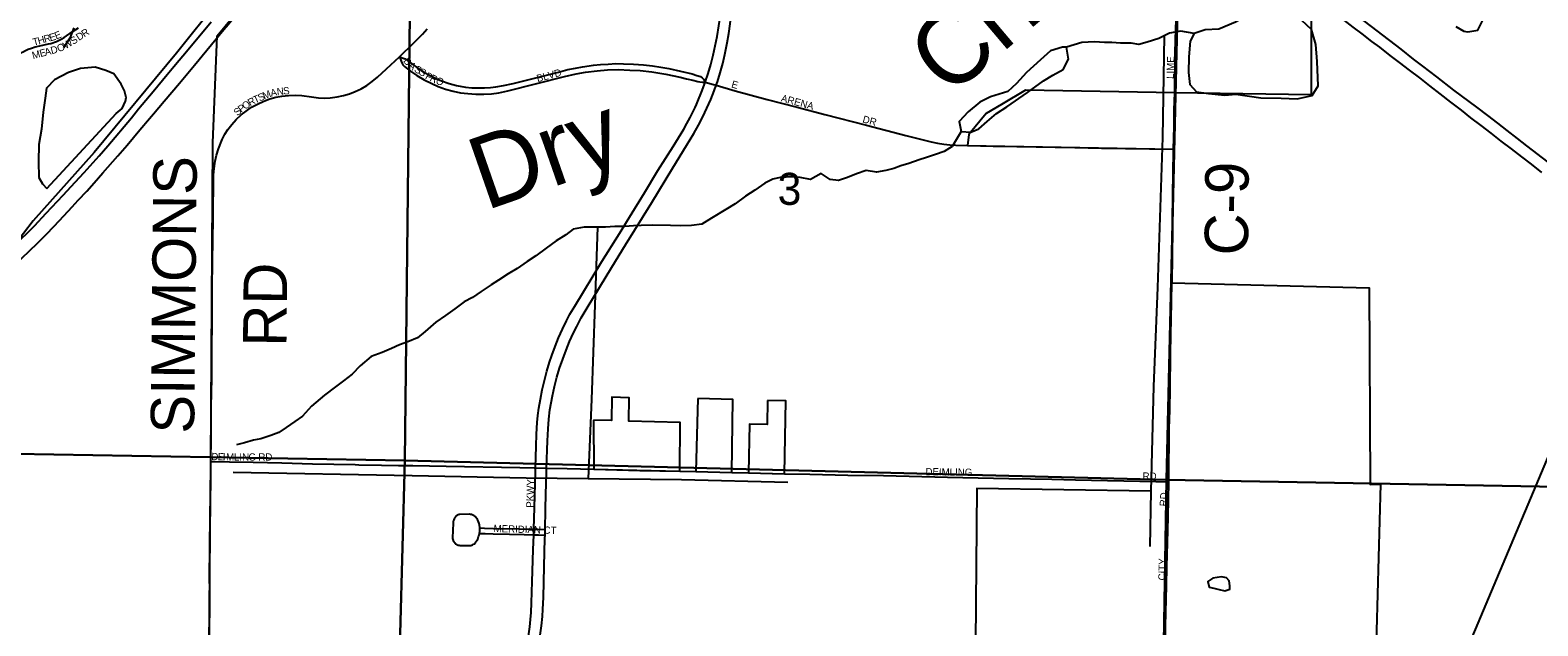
# Model space of a CAD drawing. Extents: x 1443599 to 1910620, y 1028088 to 1361369.
# Drawn here: x 1668244 to 1678657, y 1294458 to 1298571 of the extents above; entities that cross this region are included whole.
import ezdxf

# ---------------------------------------------------------------- set-up
doc = ezdxf.new("R2010")
doc.units = 0
for name, color, linetype in [('GM_X_City_Street', 7, 'Continuous'), ('GM_X_City_Street_Text', 7, 'Continuous'), ('GM_X_Corporation', 7, 'Continuous'), ('GM_X_County_Road', 7, 'Continuous'), ('GM_X_County_Road_Text', 7, 'Continuous'), ('GM_X_Interstate_Route', 7, 'Continuous'), ('GM_X_Minor_Lake', 7, 'Continuous'), ('GM_X_Minor_River', 7, 'Continuous'), ('GM_X_Minor_River_Text', 7, 'Continuous'), ('GM_X_Rail_Line', 7, 'Continuous'), ('GM_X_Section', 7, 'Continuous'), ('GM_X_Section_Text', 7, 'Continuous'), ('GM_X_Township_Road', 7, 'Continuous'), ('GM_X_Township_Road_Text', 7, 'Continuous')]:
    doc.layers.add(name, color=color, linetype=linetype)

msp = doc.modelspace()

# ---------------------------------------------------------------- linework, layer by layer
at = {"layer": 'GM_X_City_Street'}
for points in [[(1676149, 1298138), (1676153, 1298417), (1676157, 1298582), (1676165, 1298796), (1676168, 1298911), (1676172, 1299042), (1676177, 1299239), (1676181, 1299370), (1676184, 1299502), (1676185, 1299516), (1676188, 1299611), (1676188, 1299633), (1676189, 1299662)], [(1672907, 1298213), (1672926, 1298271), (1672945, 1298334), (1672962, 1298398), (1672976, 1298462), (1672989, 1298527), (1673001, 1298602), (1673008, 1298646), (1673011, 1298683), (1673013, 1298716), (1673015, 1298754), (1673018, 1298825), (1673023, 1299171), (1673026, 1299349)], [(1672981, 1298191), (1672990, 1298215), (1673009, 1298277), (1673027, 1298340), (1673042, 1298404), (1673058, 1298484), (1673069, 1298549), (1673078, 1298614), (1673085, 1298679), (1673090, 1298744), (1673093, 1298826), (1673097, 1299008), (1673099, 1299221), (1673102, 1299348)], [(1668092, 1298343), (1668107, 1298357), (1668137, 1298382), (1668165, 1298403), (1668178, 1298411), (1668192, 1298420), (1668212, 1298430), (1668231, 1298440), (1668253, 1298448), (1668278, 1298457), (1668310, 1298464), (1668371, 1298476), (1668386, 1298480), (1668400, 1298484), (1668413, 1298488), (1668427, 1298493), (1668450, 1298504), (1668463, 1298511), (1668478, 1298521), (1668535, 1298559), (1668578, 1298588)], [(1670795, 1298388), (1670894, 1298484), (1670953, 1298544), (1670985, 1298581)], [(1669511, 1297570), (1669514, 1297617), (1669521, 1297666), (1669531, 1297708), (1669545, 1297752), (1669571, 1297816), (1669589, 1297852), (1669610, 1297886), (1669636, 1297920), (1669667, 1297954), (1669701, 1297986), (1669735, 1298013), (1669773, 1298039), (1669813, 1298061), (1669858, 1298082), (1669899, 1298097), (1669940, 1298109), (1669983, 1298116), (1670029, 1298121), (1670075, 1298122), (1670121, 1298119), (1670187, 1298110), (1670235, 1298104), (1670274, 1298102), (1670316, 1298104), (1670365, 1298110), (1670409, 1298120), (1670450, 1298131), (1670489, 1298147), (1670530, 1298167), (1670569, 1298190), (1670607, 1298216), (1670644, 1298247), (1670706, 1298305), (1670795, 1298388)], [(1670795, 1298388), (1670796, 1298385), (1670806, 1298357), (1670811, 1298345), (1670818, 1298333), (1670830, 1298321), (1670871, 1298289), (1670914, 1298259), (1670965, 1298229), (1671017, 1298202), (1671063, 1298182), (1671112, 1298165), (1671166, 1298150), (1671217, 1298139), (1671266, 1298133), (1671322, 1298129), (1671378, 1298129), (1671430, 1298132), (1671482, 1298139), (1671543, 1298152), (1671934, 1298252), (1672014, 1298270), (1672079, 1298281), (1672160, 1298291), (1672232, 1298297), (1672304, 1298299), (1672386, 1298296), (1672458, 1298292), (1672537, 1298283), (1672634, 1298267), (1672734, 1298247), (1672778, 1298236), (1672821, 1298225), (1672855, 1298217), (1672870, 1298214), (1672887, 1298212), (1672907, 1298213)], [(1670795, 1298388), (1670833, 1298373), (1670847, 1298364), (1670887, 1298335), (1670913, 1298315), (1670942, 1298296), (1670968, 1298279), (1671002, 1298260), (1671047, 1298238), (1671085, 1298221), (1671138, 1298203), (1671188, 1298190), (1671250, 1298178), (1671295, 1298174), (1671341, 1298172), (1671383, 1298173), (1671424, 1298175), (1671461, 1298180), (1671512, 1298189), (1671579, 1298204), (1671765, 1298249), (1671892, 1298282), (1671957, 1298299), (1672011, 1298310), (1672058, 1298318), (1672134, 1298329), (1672184, 1298334), (1672235, 1298337), (1672289, 1298340), (1672343, 1298339), (1672410, 1298336), (1672480, 1298331), (1672541, 1298325), (1672600, 1298316), (1672654, 1298307), (1672736, 1298289), (1672816, 1298269), (1672848, 1298259), (1672873, 1298251), (1672885, 1298242), (1672894, 1298232), (1672907, 1298213)], [(1671734, 1295548), (1671738, 1295699), (1671741, 1295781), (1671746, 1295862), (1671751, 1295911), (1671758, 1295960), (1671769, 1296024), (1671781, 1296088), (1671796, 1296152), (1671812, 1296216), (1671831, 1296278), (1671846, 1296325), (1671869, 1296386), (1671894, 1296447), (1671921, 1296507), (1671949, 1296565), (1671972, 1296609), (1672005, 1296665), (1672193, 1296973), (1672315, 1297168), (1672384, 1297280), (1672486, 1297448), (1672580, 1297602), (1672685, 1297769), (1672758, 1297887), (1672780, 1297926), (1672802, 1297968), (1672820, 1298005), (1672836, 1298037), (1672846, 1298058), (1672856, 1298080), (1672881, 1298144), (1672905, 1298209), (1672907, 1298213)], [(1671811, 1295546), (1671816, 1295736), (1671821, 1295818), (1671826, 1295884), (1671834, 1295949), (1671842, 1295998), (1671851, 1296046), (1671866, 1296110), (1671882, 1296174), (1671901, 1296237), (1671922, 1296300), (1671945, 1296361), (1671969, 1296422), (1671997, 1296482), (1672019, 1296526), (1672050, 1296584), (1672091, 1296655), (1672261, 1296935), (1672355, 1297090), (1672537, 1297382), (1672682, 1297620), (1672777, 1297774), (1672828, 1297858), (1672860, 1297915), (1672890, 1297973), (1672918, 1298032), (1672944, 1298092), (1672968, 1298153), (1672981, 1298191)], [(1672907, 1298213), (1672963, 1298196), (1672981, 1298191)], [(1672981, 1298191), (1673112, 1298152), (1673335, 1298093), (1673542, 1298039), (1673733, 1297989), (1674020, 1297915), (1674291, 1297844), (1674403, 1297816), (1674467, 1297801), (1674510, 1297792), (1674554, 1297785), (1674596, 1297780), (1674638, 1297777), (1674717, 1297774)], [(1674717, 1297774), (1674895, 1297770), (1675058, 1297767), (1675322, 1297763), (1675459, 1297761), (1675644, 1297757), (1676141, 1297749)], [(1676107, 1295453), (1676107, 1295474), (1676111, 1295818), (1676114, 1295949), (1676117, 1296097), (1676119, 1296327), (1676122, 1296474), (1676125, 1296573), (1676128, 1296827)], [(1669492, 1295593), (1669521, 1295592), (1669620, 1295591), (1669784, 1295587), (1669982, 1295583), (1670195, 1295577), (1670488, 1295571), (1670515, 1295570)], [(1670515, 1295570), (1670670, 1295567), (1670787, 1295565), (1670886, 1295564), (1671116, 1295560), (1671626, 1295551), (1671725, 1295548), (1671734, 1295548)], [(1671723, 1295125), (1671727, 1295276), (1671734, 1295518), (1671734, 1295548)], [(1671734, 1295548), (1671807, 1295546), (1671811, 1295546)], [(1671800, 1295124), (1671803, 1295261), (1671806, 1295370), (1671810, 1295506), (1671811, 1295546)], [(1671811, 1295546), (1671953, 1295544), (1672136, 1295539)], [(1672730, 1295526), (1672841, 1295523)], [(1673091, 1295516), (1673205, 1295514)], [(1673453, 1295508), (1673629, 1295505), (1673892, 1295499), (1674137, 1295495), (1674579, 1295485), (1675004, 1295476), (1675152, 1295472), (1675299, 1295470), (1675463, 1295467), (1676019, 1295455), (1676107, 1295453)], [(1676081, 1294197), (1676086, 1294456), (1676092, 1294736), (1676095, 1294867), (1676098, 1295031), (1676103, 1295211), (1676107, 1295453)], [(1671349, 1295134), (1671349, 1295136), (1671347, 1295153), (1671344, 1295165), (1671340, 1295176), (1671336, 1295187), (1671333, 1295192), (1671328, 1295199), (1671325, 1295204), (1671319, 1295210), (1671315, 1295214), (1671310, 1295217), (1671307, 1295219), (1671302, 1295222), (1671297, 1295224), (1671291, 1295226), (1671285, 1295227), (1671279, 1295228), (1671212, 1295227), (1671206, 1295226), (1671200, 1295224), (1671196, 1295223), (1671192, 1295220), (1671188, 1295218), (1671185, 1295215), (1671181, 1295211), (1671178, 1295207), (1671175, 1295202), (1671172, 1295197), (1671170, 1295191), (1671168, 1295185), (1671166, 1295177), (1671165, 1295167), (1671161, 1295066), (1671162, 1295060), (1671163, 1295054), (1671166, 1295048), (1671169, 1295041), (1671171, 1295037), (1671174, 1295034), (1671178, 1295029), (1671182, 1295025), (1671188, 1295022), (1671194, 1295018), (1671200, 1295016), (1671207, 1295014), (1671213, 1295013), (1671287, 1295013), (1671294, 1295014), (1671300, 1295017), (1671307, 1295021), (1671313, 1295025), (1671318, 1295031), (1671323, 1295037), (1671328, 1295044), (1671332, 1295050), (1671335, 1295057), (1671338, 1295065), (1671341, 1295074), (1671344, 1295083), (1671347, 1295095)], [(1671347, 1295095), (1671349, 1295112), (1671349, 1295122), (1671349, 1295134)], [(1671349, 1295134), (1671382, 1295133), (1671443, 1295131), (1671619, 1295127), (1671723, 1295125)], [(1671347, 1295095), (1671387, 1295095), (1671442, 1295094), (1671555, 1295091), (1671656, 1295089), (1671722, 1295087)], [(1671625, 1294126), (1671632, 1294147), (1671646, 1294194), (1671658, 1294242), (1671671, 1294306), (1671686, 1294387), (1671695, 1294452), (1671700, 1294502), (1671704, 1294551), (1671707, 1294616), (1671711, 1294764), (1671719, 1294982), (1671722, 1295087)], [(1671699, 1294103), (1671710, 1294138), (1671727, 1294201), (1671742, 1294265), (1671755, 1294329), (1671766, 1294393), (1671775, 1294458), (1671782, 1294523), (1671785, 1294572), (1671789, 1294654), (1671794, 1294867), (1671799, 1295064), (1671800, 1295085)], [(1671722, 1295087), (1671722, 1295108), (1671723, 1295125)], [(1671722, 1295087), (1671755, 1295086), (1671800, 1295085)], [(1671723, 1295125), (1671750, 1295125), (1671800, 1295124)], [(1671800, 1295085), (1671800, 1295124)]]:
    msp.add_lwpolyline(points, dxfattribs=at)
at = {"layer": 'GM_X_Corporation'}
for points in [[(1669481, 1294322), (1669492, 1295593), (1669505, 1297793), (1669535, 1298532), (1670852, 1300125), (1671169, 1300516), (1672454, 1302057), (1673582, 1303402), (1673585, 1303565), (1673586, 1303638), (1673597, 1303821), (1676268, 1306953)], [(1668232, 1300625), (1668710, 1300618), (1669572, 1300601), (1669562, 1300204), (1669552, 1299744), (1669548, 1299474), (1670012, 1299463), (1669892, 1299270), (1669542, 1298772), (1669255, 1298413), (1668685, 1297726), (1668264, 1297254), (1668132, 1297080)], [(1677094, 1298814), (1677090, 1298473), (1677090, 1298124), (1676149, 1298138), (1675119, 1298157), (1674952, 1298059), (1674847, 1297995), (1674726, 1297851), (1674717, 1297774), (1676141, 1297749), (1676128, 1296827), (1677491, 1296791), (1677498, 1295434), (1677570, 1295437), (1677536, 1294170)]]:
    msp.add_lwpolyline(points, dxfattribs=at)
for points in [[(1672135, 1295878), (1672136, 1295539), (1672730, 1295526), (1672734, 1295863), (1672378, 1295872), (1672380, 1296033), (1672262, 1296037), (1672259, 1295875)], [(1672855, 1296028), (1672841, 1295523), (1673091, 1295516), (1673097, 1296021)], [(1673336, 1296015), (1673333, 1295848), (1673211, 1295851), (1673205, 1295514), (1673453, 1295508), (1673464, 1296012)]]:
    msp.add_lwpolyline(points, close=True, dxfattribs=at)
at = {"layer": 'GM_X_County_Road'}
for points in [[(1676141, 1297749), (1676145, 1297903), (1676146, 1298020), (1676149, 1298138)], [(1676128, 1296827), (1676131, 1297017), (1676133, 1297246), (1676136, 1297444), (1676138, 1297574), (1676141, 1297749)]]:
    msp.add_lwpolyline(points, dxfattribs=at)
at = {"layer": 'GM_X_Interstate_Route'}
for points in [[(1677094, 1298814), (1677296, 1298656), (1677380, 1298592), (1677440, 1298546), (1677508, 1298494), (1677563, 1298453), (1677635, 1298396), (1677698, 1298349), (1677768, 1298294), (1677839, 1298241), (1677908, 1298186), (1677979, 1298132), (1678054, 1298074), (1678127, 1298018), (1678191, 1297967), (1678262, 1297913), (1678332, 1297859), (1678402, 1297805), (1678472, 1297751), (1678543, 1297697), (1678610, 1297645), (1678683, 1297589)], [(1677243, 1298800), (1677544, 1298567), (1677711, 1298439), (1677796, 1298372), (1677861, 1298322), (1677957, 1298248), (1678075, 1298158), (1678232, 1298039), (1678308, 1297982), (1678378, 1297928), (1678443, 1297878), (1678513, 1297823), (1678578, 1297773), (1678726, 1297659)], [(1668132, 1296943), (1668294, 1297100), (1668361, 1297168), (1668447, 1297257), (1668534, 1297351), (1668576, 1297397), (1668635, 1297460), (1668687, 1297518), (1668746, 1297585), (1668849, 1297704), (1668913, 1297778), (1669002, 1297883), (1669068, 1297961), (1669095, 1297994), (1669170, 1298081), (1669276, 1298206), (1669378, 1298330), (1669582, 1298576), (1669611, 1298610), (1669653, 1298662)], [(1668132, 1297080), (1668274, 1297221), (1668355, 1297307), (1668473, 1297431), (1668555, 1297521), (1668617, 1297589), (1668720, 1297704), (1668780, 1297773), (1668943, 1297966), (1668993, 1298027), (1669094, 1298148), (1669157, 1298225), (1669191, 1298265), (1669237, 1298320), (1669336, 1298438), (1669495, 1298628)]]:
    msp.add_lwpolyline(points, dxfattribs=at)
at = {"layer": 'GM_X_Minor_Lake'}
for p, q in [((1674989, 1298043), (1675132, 1298141)), ((1676570, 1298129), (1676743, 1298105)), ((1668360, 1297477), (1668837, 1297996)), ((1676418, 1294718), (1676456, 1294708))]:
    msp.add_line(p, q, dxfattribs=at)
for points in [[(1676743, 1298105), (1676883, 1298101), (1676995, 1298098), (1677097, 1298121), (1677139, 1298186), (1677133, 1298355), (1677123, 1298473), (1677094, 1298576), (1677027, 1298639), (1676913, 1298700), (1676753, 1298702), (1676677, 1298687), (1676569, 1298626), (1676454, 1298578), (1676360, 1298573), (1676282, 1298548), (1676256, 1298496), (1676246, 1298386), (1676243, 1298278), (1676254, 1298197), (1676299, 1298145), (1676383, 1298134), (1676496, 1298122), (1676570, 1298129)], [(1678090, 1298597), (1678145, 1298564), (1678173, 1298560), (1678243, 1298571), (1678276, 1298641)], [(1675132, 1298141), (1675243, 1298222), (1675307, 1298261), (1675378, 1298299), (1675416, 1298370), (1675401, 1298455), (1675374, 1298455), (1675291, 1298428), (1675221, 1298367), (1675124, 1298278), (1675057, 1298202), (1674997, 1298147), (1674876, 1298110), (1674802, 1298073), (1674722, 1298008), (1674661, 1297941), (1674674, 1297872), (1674740, 1297868), (1674796, 1297889), (1674854, 1297940), (1674917, 1297996), (1674989, 1298043)], [(1668837, 1297996), (1668880, 1298031), (1668902, 1298081), (1668907, 1298107), (1668895, 1298153), (1668872, 1298198), (1668821, 1298269), (1668767, 1298293), (1668694, 1298316), (1668592, 1298307), (1668508, 1298278), (1668411, 1298228), (1668357, 1298170), (1668348, 1298102), (1668335, 1298006), (1668323, 1297888), (1668304, 1297782), (1668302, 1297664), (1668305, 1297555), (1668330, 1297509), (1668360, 1297477)], [(1676456, 1294708), (1676494, 1294699), (1676530, 1294711), (1676530, 1294735), (1676525, 1294769), (1676507, 1294789), (1676473, 1294796), (1676413, 1294788), (1676377, 1294765), (1676387, 1294724), (1676418, 1294718)]]:
    msp.add_lwpolyline(points, dxfattribs=at)
at = {"layer": 'GM_X_Minor_River'}
for points in [[(1668546, 1298587), (1668517, 1298517), (1668474, 1298449)], [(1676282, 1298548), (1676191, 1298564), (1676113, 1298550), (1676038, 1298513), (1675958, 1298488), (1675900, 1298472), (1675849, 1298481), (1675775, 1298482), (1675715, 1298485), (1675663, 1298485), (1675595, 1298490), (1675507, 1298486), (1675401, 1298455)], [(1676077, 1298532), (1676064, 1297831), (1676030, 1296795), (1676002, 1296110), (1675984, 1295387), (1675977, 1295006)], [(1674674, 1297872), (1674611, 1297769), (1674556, 1297734), (1674496, 1297712), (1674434, 1297691), (1674384, 1297676), (1674312, 1297651), (1674258, 1297635), (1674208, 1297616), (1674154, 1297602), (1674090, 1297591), (1674018, 1297602), (1673952, 1297579), (1673890, 1297554), (1673826, 1297534), (1673770, 1297541), (1673707, 1297582), (1673634, 1297539), (1673563, 1297554), (1673507, 1297558), (1673425, 1297555), (1673373, 1297542), (1673317, 1297515), (1673249, 1297467), (1673184, 1297424), (1673114, 1297373), (1673049, 1297332), (1672949, 1297273), (1672882, 1297232), (1672811, 1297222), (1672737, 1297219), (1672667, 1297222), (1672541, 1297224), (1672465, 1297223), (1672412, 1297219), (1672350, 1297216), (1672282, 1297215), (1672218, 1297212), (1672142, 1297211), (1672070, 1297210), (1671994, 1297197), (1671944, 1297159), (1671876, 1297116), (1671807, 1297067), (1671737, 1297013), (1671676, 1296974), (1671608, 1296925), (1671546, 1296888), (1671479, 1296844), (1671427, 1296813), (1671359, 1296766), (1671298, 1296726), (1671242, 1296695), (1671178, 1296646), (1671113, 1296602), (1671045, 1296555), (1670972, 1296490), (1670920, 1296446), (1670853, 1296419), (1670795, 1296398), (1670739, 1296373), (1670675, 1296345), (1670599, 1296318), (1670524, 1296253), (1670468, 1296196), (1670409, 1296150), (1670353, 1296109), (1670276, 1296050), (1670186, 1295975), (1670125, 1295905), (1670071, 1295870), (1670012, 1295828), (1669962, 1295793), (1669906, 1295772), (1669838, 1295750), (1669786, 1295739), (1669724, 1295722), (1669668, 1295707)], [(1672162, 1297211), (1672143, 1296674), (1672121, 1296021), (1672098, 1295476)], [(1669645, 1295518), (1670883, 1295495), (1671669, 1295479), (1672098, 1295476), (1672742, 1295468), (1673476, 1295450)], [(1675984, 1295387), (1674782, 1295406), (1674772, 1294344), (1674737, 1293206), (1674698, 1291896), (1674642, 1290662)]]:
    msp.add_lwpolyline(points, dxfattribs=at)
at = {"layer": 'GM_X_Rail_Line'}
msp.add_lwpolyline([(1654221, 1231419), (1654236, 1233539), (1654270, 1236074), (1654277, 1236772), (1654311, 1237190), (1654368, 1237551), (1654455, 1237925), (1654590, 1238407), (1654840, 1239121), (1655450, 1240557), (1657104, 1244484), (1658199, 1247090), (1659800, 1250891), (1661203, 1254236), (1663243, 1258966), (1665159, 1263448), (1667019, 1267881), (1668836, 1272196), (1670832, 1276883), (1673071, 1282163), (1674157, 1284775), (1679355, 1297109), (1680694, 1300304)], dxfattribs=at)
at = {"layer": 'GM_X_Section'}
for points in [[(1667030, 1300637), (1668213, 1300608), (1670886, 1300535), (1670832, 1295599), (1665442, 1295692), (1665502, 1298065), (1665538, 1300676)], [(1670886, 1300535), (1676210, 1300479), (1676092, 1295467), (1670832, 1295599)], [(1676210, 1300479), (1681586, 1300484), (1681502, 1295370), (1676092, 1295467)], [(1665442, 1295692), (1670832, 1295599), (1670687, 1290214), (1665325, 1290301)], [(1670832, 1295599), (1676092, 1295467), (1676005, 1290133), (1670687, 1290214)], [(1676092, 1295467), (1681502, 1295370), (1681379, 1290036), (1676005, 1290133)]]:
    msp.add_lwpolyline(points, close=True, dxfattribs=at)
at = {"layer": 'GM_X_Township_Road'}
for points in [[(1669492, 1295593), (1669493, 1295757), (1669495, 1295971), (1669498, 1296168), (1669499, 1296398), (1669500, 1296530), (1669502, 1296793), (1669504, 1296973), (1669506, 1297121), (1669507, 1297269), (1669511, 1297570)], [(1669481, 1294321), (1669482, 1294414), (1669486, 1294609), (1669484, 1294694), (1669483, 1294804), (1669486, 1294985), (1669487, 1295231), (1669491, 1295445), (1669492, 1295593)], [(1672136, 1295539), (1672455, 1295531), (1672730, 1295526)], [(1672841, 1295523), (1673091, 1295516)], [(1673205, 1295514), (1673369, 1295510), (1673453, 1295508)]]:
    msp.add_lwpolyline(points, dxfattribs=at)

# ---------------------------------------------------------------- texts
at = {"layer": 'GM_X_City_Street_Text'}
for s, rotation, p in [('E', 22.3575, (1668424, 1298506)), ('R', 33.3802, (1668618, 1298520)), ('T', 15.176, (1668269, 1298463)), ('H', 15.1708, (1668303, 1298472)), ('R', 15.1614, (1668345, 1298484)), ('E', 15.1693, (1668383, 1298494)), ('D', 15.7783, (1668393, 1298405)), ('O', 21.458, (1668441, 1298419)), ('W', 30.8144, (1668489, 1298439)), ('S', 33.2724, (1668541, 1298469)), ('D', 33.4241, (1668581, 1298496)), ('M', 14.7519, (1668264, 1298371)), ('E', 14.7519, (1668316, 1298385)), ('A', 14.8595, (1668350, 1298394)), ('B', 310.5486, (1670817, 1298356)), ('LIME', 88.3163, (1676142, 1298234)), ('A', 321.9744, (1670851, 1298318)), ('S', 330.4985, (1670892, 1298287)), ('S', 330.9324, (1670923, 1298269)), ('P', 334.0703, (1670968, 1298238)), ('R', 334.0782, (1671000, 1298223)), ('BLVD', 15.1276, (1671749, 1298212)), ('M', 21.4598, (1669861, 1298092)), ('A', 13.75, (1669909, 1298111)), ('N', 6.3523, (1669950, 1298121)), ('S', 4.6774, (1669993, 1298126)), ('O', 339.6631, (1671041, 1298203)), ('E', 344.0629, (1673083, 1298177)), ('P', 37.7168, (1669702, 1297999)), ('O', 35.9213, (1669729, 1298020)), ('R', 28.3468, (1669763, 1298045)), ('T', 24.4756, (1669798, 1298064)), ('S', 23.0192, (1669829, 1298078)), ('ARENA', 345.0054, (1673426, 1298080)), ('S', 42.0623, (1669676, 1297976)), ('DR', 344.474, (1673989, 1297935)), ('D', 357.9889, (1669495, 1295603)), ('E', 357.978, (1669539, 1295602)), ('I', 357.9452, (1669574, 1295601)), ('M', 359.1741, (1669597, 1295600)), ('L', 359.9707, (1669651, 1295599)), ('I', 359.985, (1669686, 1295599)), ('N', 359.9929, (1669708, 1295599)), ('G', 359.9929, (1669752, 1295599)), ('RD', 0, (1669820, 1295599)), ('DEIMLING', 359.1701, (1674427, 1295498)), ('PKWY', 88.6036, (1671720, 1295273)), ('RD', 0, (1675927, 1295467)), ('RD', 86.9884, (1676094, 1295282)), ('MERIDIAN CT', 358.1103, (1671444, 1295106)), ('CITY', 88.6368, (1676085, 1294771))]:
    msp.add_text(s, height=50, rotation=rotation, dxfattribs=at).set_placement(p)
at = {"layer": 'GM_X_County_Road_Text'}
msp.add_text('C-9', height=300, rotation=89.5421, dxfattribs=at).set_placement((1676655, 1297015))
at = {"layer": 'GM_X_Minor_River_Text'}
for s, rotation, p in [('Cr.', 40.2065, (1674586, 1298099)), ('Dry', 19.2034, (1671389, 1297324))]:
    msp.add_text(s, height=500.3, rotation=rotation, dxfattribs=at).set_placement(p)
at = {"layer": 'GM_X_Section_Text'}
msp.add_text('3', height=221, rotation=0, dxfattribs=at).set_placement((1673406, 1297365))
at = {"layer": 'GM_X_Township_Road_Text'}
for s, rotation, p in [('SIMMONS', 89.4102, (1669376, 1295784)), ('RD', 89.505, (1670014, 1296385))]:
    msp.add_text(s, height=300, rotation=rotation, dxfattribs=at).set_placement(p)

doc.saveas('drawing.dxf')
